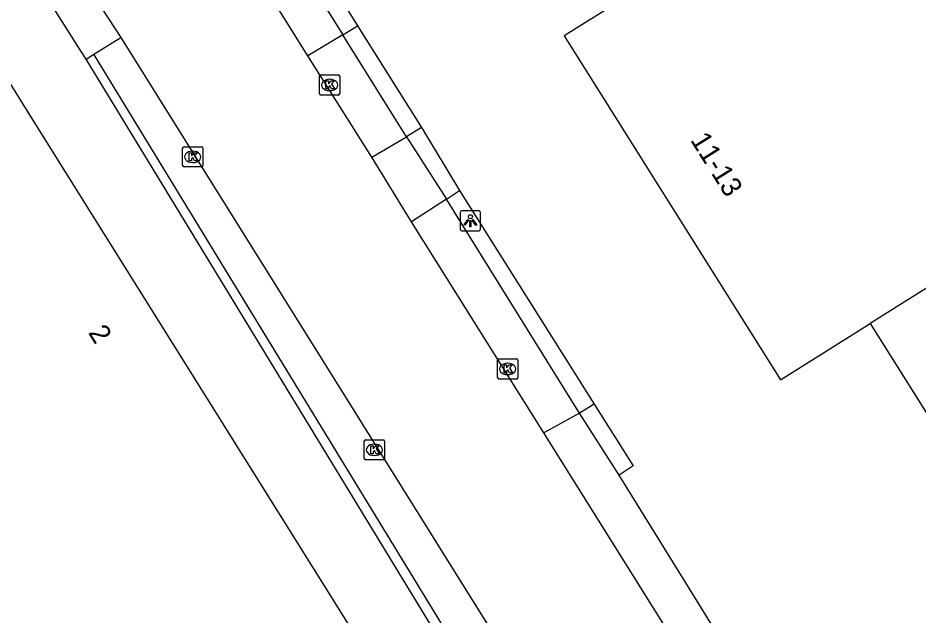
# Model space of a CAD drawing. Extents: x 158461 to 159795, y 387220 to 388672.
# Drawn here: x 158718.09 to 158762.56, y 387924.42 to 387953.97 of the extents above; entities that cross this region are included whole.
import ezdxf

# ---------------------------------------------------------------- set-up
doc = ezdxf.new("R2010")
doc.units = 0
for name, color, linetype in [('IMGEO_Kolk', 7, 'Continuous'), ('IMGEO_Lichtpunt', 7, 'Continuous'), ('IMGEO_Pand', 7, 'Continuous'), ('IMGEO_Pand_nummerreeks', 7, 'Continuous'), ('IMGEO_Rijbaan_lokaal_gesloten', 7, 'Continuous'), ('IMGEO_Voetpad_open', 7, 'Continuous')]:
    doc.layers.add(name, color=color, linetype=linetype)

msp = doc.modelspace()

# ---------------------------------------------------------------- linework, layer by layer
at = {"layer": 'IMGEO_Kolk'}
for p, q in [((158733.048, 387951.16), (158733.9, 387951.16)), ((158732.973, 387950.234), (158732.973, 387951.086)), ((158733.461, 387950.94), (158733.486, 387950.94)), ((158733.974, 387951.086), (158733.974, 387950.234)), ((158733.484, 387950.38), (158733.459, 387950.38)), ((158733.9, 387950.16), (158733.048, 387950.16)), ((158726.289, 387947.606), (158727.141, 387947.606)), ((158726.214, 387946.68), (158726.214, 387947.532)), ((158726.702, 387947.386), (158726.727, 387947.386)), ((158727.215, 387947.532), (158727.215, 387946.68)), ((158726.725, 387946.826), (158726.7, 387946.826)), ((158727.141, 387946.606), (158726.289, 387946.606)), ((158741.762, 387936.202), (158741.762, 387937.054)), ((158741.837, 387937.128), (158742.689, 387937.128)), ((158742.25, 387936.908), (158742.275, 387936.908)), ((158742.763, 387937.054), (158742.763, 387936.202)), ((158742.689, 387936.128), (158741.837, 387936.128)), ((158742.273, 387936.348), (158742.248, 387936.348)), ((158735.185, 387932.205), (158735.185, 387933.057)), ((158735.26, 387933.131), (158736.112, 387933.131)), ((158735.673, 387932.911), (158735.698, 387932.911)), ((158736.186, 387933.057), (158736.186, 387932.205)), ((158736.112, 387932.131), (158735.26, 387932.131)), ((158735.696, 387932.351), (158735.671, 387932.351))]:
    msp.add_line(p, q, dxfattribs=at)
for points in [[(158733.048, 387951.16), (158733.9, 387951.16)], [(158732.973, 387950.234), (158732.973, 387951.086)], [(158733.294, 387950.86), (158733.417, 387950.86), (158733.417, 387950.709), (158733.547, 387950.86), (158733.711, 387950.86), (158733.565, 387950.709), (158733.718, 387950.46), (158733.566, 387950.46), (158733.481, 387950.624), (158733.417, 387950.557), (158733.417, 387950.46), (158733.294, 387950.46), (158733.294, 387950.86)], [(158733.974, 387951.086), (158733.974, 387950.234)], [(158733.9, 387950.16), (158733.048, 387950.16)], [(158726.289, 387947.606), (158727.141, 387947.606)], [(158726.214, 387946.68), (158726.214, 387947.532)], [(158726.535, 387947.306), (158726.658, 387947.306), (158726.658, 387947.155), (158726.788, 387947.306), (158726.952, 387947.306), (158726.806, 387947.155), (158726.959, 387946.906), (158726.807, 387946.906), (158726.722, 387947.07), (158726.658, 387947.003), (158726.658, 387946.906), (158726.535, 387946.906), (158726.535, 387947.306)], [(158727.215, 387947.532), (158727.215, 387946.68)], [(158727.141, 387946.606), (158726.289, 387946.606)], [(158741.762, 387936.202), (158741.762, 387937.054)], [(158741.837, 387937.128), (158742.689, 387937.128)], [(158742.763, 387937.054), (158742.763, 387936.202)], [(158742.083, 387936.828), (158742.206, 387936.828), (158742.206, 387936.677), (158742.336, 387936.828), (158742.5, 387936.828), (158742.354, 387936.677), (158742.507, 387936.428), (158742.355, 387936.428), (158742.27, 387936.592), (158742.206, 387936.525), (158742.206, 387936.428), (158742.083, 387936.428), (158742.083, 387936.828)], [(158742.689, 387936.128), (158741.837, 387936.128)], [(158735.185, 387932.205), (158735.185, 387933.057)], [(158735.26, 387933.131), (158736.112, 387933.131)], [(158736.186, 387933.057), (158736.186, 387932.205)], [(158735.506, 387932.831), (158735.629, 387932.831), (158735.629, 387932.68), (158735.759, 387932.831), (158735.923, 387932.831), (158735.777, 387932.68), (158735.93, 387932.431), (158735.778, 387932.431), (158735.693, 387932.595), (158735.629, 387932.528), (158735.629, 387932.431), (158735.506, 387932.431), (158735.506, 387932.831)], [(158736.112, 387932.131), (158735.26, 387932.131)]]:
    msp.add_lwpolyline(points, dxfattribs=at)
for centre, start, end in [((158733.05, 387951.084), 91.552, 178.448), ((158733.05, 387951.084), 91.552, 178.448), ((158733.898, 387951.084), 1.552, 88.448), ((158733.898, 387951.084), 1.552, 88.448), ((158733.05, 387950.236), 181.552, 268.448), ((158733.05, 387950.236), 181.552, 268.448), ((158733.898, 387950.236), 271.552, 358.448), ((158733.898, 387950.236), 271.552, 358.448), ((158726.291, 387947.53), 91.552, 178.448), ((158726.291, 387947.53), 91.552, 178.448), ((158727.139, 387947.53), 1.552, 88.448), ((158727.139, 387947.53), 1.552, 88.448), ((158726.291, 387946.682), 181.552, 268.448), ((158726.291, 387946.682), 181.552, 268.448), ((158727.139, 387946.682), 271.552, 358.448), ((158727.139, 387946.682), 271.552, 358.448), ((158741.839, 387937.052), 91.552, 178.448), ((158741.839, 387937.052), 91.552, 178.448), ((158742.687, 387937.052), 1.552, 88.448), ((158742.687, 387937.052), 1.552, 88.448), ((158741.839, 387936.204), 181.552, 268.448), ((158741.839, 387936.204), 181.552, 268.448), ((158742.687, 387936.204), 271.552, 358.448), ((158742.687, 387936.204), 271.552, 358.448), ((158735.262, 387933.055), 91.552, 178.448), ((158735.262, 387933.055), 91.552, 178.448), ((158736.11, 387933.055), 1.552, 88.448), ((158736.11, 387933.055), 1.552, 88.448), ((158735.262, 387932.207), 181.552, 268.448), ((158735.262, 387932.207), 181.552, 268.448), ((158736.11, 387932.207), 271.552, 358.448), ((158736.11, 387932.207), 271.552, 358.448)]:
    msp.add_arc(centre, 0.0765, start, end, dxfattribs=at)
for centre, major_axis, ratio, start_param, end_param in [((158733.46, 387950.66), (-0.387, 0.002), 0.722429, 4.712389, 7.853982), ((158733.485, 387950.66), (-0.39, 0.002), 0.717154, 1.570796, 4.712389), ((158726.701, 387947.106), (-0.387, 0.002), 0.722429, 4.712389, 7.853982), ((158726.726, 387947.106), (-0.39, 0.002), 0.717154, 1.570796, 4.712389), ((158742.249, 387936.628), (-0.387, 0.002), 0.722429, 4.712389, 7.853982), ((158742.274, 387936.628), (-0.39, 0.002), 0.717154, 1.570796, 4.712389), ((158735.672, 387932.631), (-0.387, 0.002), 0.722429, 4.712389, 7.853982), ((158735.697, 387932.631), (-0.39, 0.002), 0.717154, 1.570796, 4.712389)]:
    msp.add_ellipse(centre, major_axis=major_axis, ratio=ratio, start_param=start_param, end_param=end_param, dxfattribs=at)
at = {"layer": 'IMGEO_Lichtpunt'}
for p, q in [((158740.824, 387944.445), (158740.016, 387944.445)), ((158740.824, 387944.445), (158740.016, 387944.445)), ((158739.922, 387944.35), (158739.922, 387943.543)), ((158739.922, 387944.35), (158739.922, 387943.543)), ((158740.918, 387943.543), (158740.918, 387944.35)), ((158740.918, 387943.543), (158740.918, 387944.35)), ((158740.016, 387943.449), (158740.824, 387943.449)), ((158740.016, 387943.449), (158740.824, 387943.449))]:
    msp.add_line(p, q, dxfattribs=at)
for points in [[(158740.296, 387944.014), (158740.335, 387943.986), (158740.147, 387943.724), (158740.109, 387943.751), (158740.296, 387944.014)], [(158740.508, 387943.986), (158740.546, 387944.013), (158740.733, 387943.751), (158740.694, 387943.723), (158740.508, 387943.986)], [(158740.398, 387943.966), (158740.445, 387943.966), (158740.445, 387943.644), (158740.398, 387943.644), (158740.398, 387943.966)]]:
    msp.add_lwpolyline(points, dxfattribs=at)
msp.add_circle((158740.421, 387944.148), 0.0994, dxfattribs=at)
for centre, start, end in [((158740.016, 387944.35), 90, 180), ((158740.016, 387944.35), 90, 180), ((158740.824, 387944.35), 0, 90), ((158740.824, 387944.35), 0, 90), ((158740.016, 387943.543), 180, 270), ((158740.016, 387943.543), 180, 270), ((158740.824, 387943.543), 270, 0), ((158740.824, 387943.543), 270, 360)]:
    msp.add_arc(centre, 0.0946, start, end, dxfattribs=at)
at = {"layer": 'IMGEO_Pand'}
for points in [[(158746.563, 388017.931), (158757.32, 388000.625), (158756.314, 388000), (158753.021, 387997.953), (158770.844, 387969.279), (158749.281, 387955.743), (158745.046, 387953.084), (158755.718, 387936.084), (158760.153, 387938.869)], [(158714.098, 387894.495), (158716.744, 387890.253), (158744.632, 387907.644), (158718.89, 387948.844), (158715.414, 387954.407), (158714.151, 387956.428), (158704.296, 387972.201), (158703.378, 387971.725), (158698.855, 387972.584), (158698.268, 387973.691)], [(158797.52, 387962.365), (158760.153, 387938.869)], [(158760.153, 387938.869), (158767.448, 387927.248), (158776.307, 387932.809)]]:
    msp.add_lwpolyline(points, dxfattribs=at)
at = {"layer": 'IMGEO_Rijbaan_lokaal_gesloten'}
for points in [[(158719.801, 387958.174), (158723.167, 387953.006)], [(158732.398, 387952.094), (158729.154, 387957.3)], [(158723.167, 387953.006), (158750.162, 387909.734)], [(158735.552, 387947.084), (158732.398, 387952.094)], [(158737.513, 387943.899), (158735.552, 387947.084)], [(158744.044, 387933.465), (158737.513, 387943.899)], [(158752.139, 387920.533), (158744.044, 387933.465)]]:
    msp.add_lwpolyline(points, dxfattribs=at)
at = {"layer": 'IMGEO_Voetpad_open'}
for points in [[(158731.613, 387958.809), (158734.845, 387953.586)], [(158730.881, 387958.329), (158734.128, 387953.14)], [(158721.452, 387951.936), (158721.211, 387952.318), (158718.205, 387957.088)], [(158734.128, 387953.14), (158734.845, 387953.586)], [(158734.845, 387953.586), (158738.001, 387948.553)], [(158721.83, 387952.172), (158723.167, 387953.006)], [(158734.128, 387953.14), (158732.398, 387952.094)], [(158737.267, 387948.09), (158734.128, 387953.14)], [(158721.452, 387951.936), (158721.83, 387952.172)], [(158746.781, 387911.281), (158721.83, 387952.172)], [(158746.353, 387911.031), (158721.452, 387951.936)], [(158738.001, 387948.553), (158737.267, 387948.09)], [(158738.001, 387948.553), (158739.881, 387945.445)], [(158735.552, 387947.084), (158737.267, 387948.09)], [(158737.267, 387948.09), (158739.239, 387945.011)], [(158739.239, 387945.011), (158739.881, 387945.445)], [(158739.881, 387945.445), (158746.531, 387934.891)], [(158739.239, 387945.011), (158737.513, 387943.899)], [(158745.801, 387934.439), (158739.239, 387945.011)], [(158746.531, 387934.891), (158745.801, 387934.439)], [(158746.531, 387934.891), (158748.452, 387931.848), (158747.769, 387931.376)], [(158745.801, 387934.439), (158744.044, 387933.465)], [(158747.769, 387931.376), (158745.801, 387934.439)], [(158754.133, 387921.095), (158747.769, 387931.376)]]:
    msp.add_lwpolyline(points, dxfattribs=at)

# ---------------------------------------------------------------- texts
at = {"layer": 'IMGEO_Pand_nummerreeks'}
for s, rotation, p in [('11-13', 302.1192, (158751.251, 387947.94)), ('2', 301.9976, (158721.536, 387938.42))]:
    msp.add_text(s, height=1, rotation=rotation, dxfattribs=at).set_placement(p)

doc.saveas('drawing.dxf')
